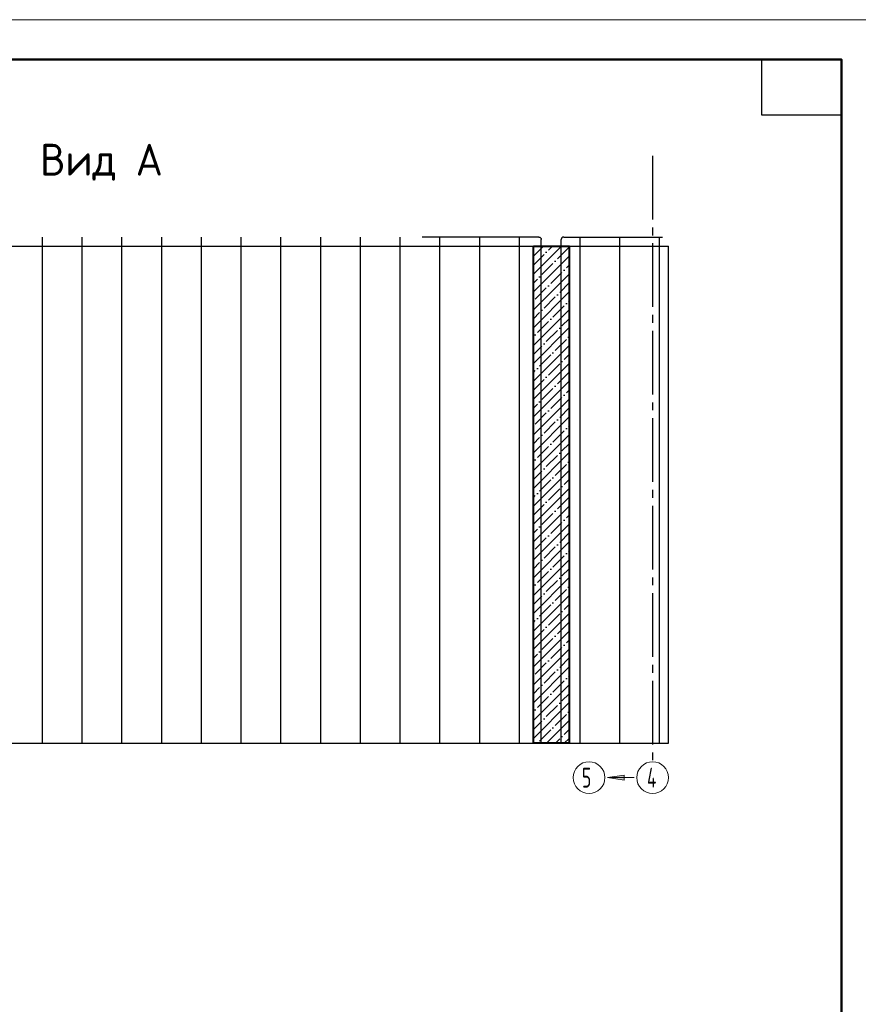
# Model space of a CAD drawing. Header units: millimetres. Extents: x -49773 to 2322955, y -3321 to 58485.
# Tile 579 of 580: x 2291119 to 2301667, y 23546 to 35925. Entities that reach past the tile are written whole.
import ezdxf

# ---------------------------------------------------------------- set-up
doc = ezdxf.new("R2010")
doc.units = ezdxf.units.MM
doc.linetypes.add('______5', pattern=[1100, 800, -100, 100, -100])
for name, color, linetype, lineweight in [('Standard', 7, 'Continuous', 25), ('Арм.стержн. вертикальными 1', 22, 'Continuous', 35), ('Основная', 7, 'Continuous', 40), ('Стена_ общее', 7, 'Continuous', 35)]:
    doc.layers.add(name, color=color, linetype=linetype, lineweight=lineweight)
doc.layers.add('Осевая линия_ общее', color=7, linetype='______5', lineweight=13, true_color=0xa0a0a0)
doc.styles.add('ISOCPEUR', font='txt')

msp = doc.modelspace()

# ---------------------------------------------------------------- hatches: boundary and pattern name
h = msp.add_hatch()
h.set_pattern_fill('ANSI35', color=254, scale=25)
h.set_pattern_definition([(45, (1594279.6, 60642.67), (-112.2532, 112.2532), []), (45, (1594391.86, 60642.67), (-112.2532, 112.2532), [198.4375, -39.6875, 0, -39.6875])])
h.paths.add_polyline_path([(2297580, 26828.5), (2297580, 33078.5), (2298030, 33078.5), (2298030, 26828.5)])
at = {"layer": 'Осевая линия_ общее', "linetype": 'Continuous', "lineweight": 13, "transparency": 33554687}
msp.add_hatch(color=7, dxfattribs=at).paths.add_polyline_path([(2298723.3, 26425.2), (2298513.3, 26395.2), (2298723.3, 26365.2)])

# ---------------------------------------------------------------- linework, layer by layer
msp.add_line((2299280, 26828.5), (2299280, 33078.5))
at = {"layer": 'Standard', "color": 7, "linetype": 'Continuous', "lineweight": 13, "transparency": 33554687}
msp.add_lwpolyline([(2259954.9, 6224.7), (2301954.9, 6224.7), (2301954.9, 35924.7), (2259954.9, 35924.7), (2259954.9, 6224.7)], close=True, dxfattribs=at)
at = {"layer": 'Standard', "color": 7, "linetype": 'Continuous', "lineweight": 50, "transparency": 33554687}
msp.add_lwpolyline([(2261954.9, 35424.7), (2301454.9, 35424.7), (2301454.9, 6724.7), (2261954.9, 6724.7), (2261954.9, 35424.7)], close=True, dxfattribs=at)
at = {"layer": 'Standard', "color": 7, "linetype": 'Continuous', "lineweight": 25, "transparency": 33554687}
msp.add_lwpolyline([(2301454.9, 35424.7), (2301454.9, 34724.7), (2300454.9, 34724.7), (2300454.9, 35424.7), (2301454.9, 35424.7)], close=True, dxfattribs=at)
at = {"layer": 'Арм.стержн. вертикальными 1', "color": 4, "linetype": 'Continuous', "lineweight": 25, "transparency": 33554687}
for p, q in [((2291405, 26828.5), (2291405, 33191)), ((2291905, 26828.5), (2291905, 33191)), ((2292405, 26828.5), (2292405, 33191)), ((2292905, 26828.5), (2292905, 33191)), ((2293405, 26828.5), (2293405, 33191)), ((2293905, 26828.5), (2293905, 33191)), ((2294405, 26828.5), (2294405, 33191)), ((2294905, 26828.5), (2294905, 33191)), ((2295405, 26828.5), (2295405, 33191)), ((2295905, 26828.5), (2295905, 33191)), ((2297648.7, 33191), (2296180, 33191)), ((2296405, 26828.5), (2296405, 33191)), ((2296905, 26828.5), (2296905, 33191)), ((2297405, 26828.5), (2297405, 33191)), ((2297961.2, 33191), (2299205, 33191)), ((2298167.5, 26828.5), (2298167.5, 33191)), ((2298667.5, 26828.5), (2298667.5, 33191)), ((2299167.5, 26828.5), (2299167.5, 33191)), ((2297680, 26828.5), (2297680, 33159.7)), ((2297930, 26828.5), (2297930, 33159.7))]:
    msp.add_line(p, q, dxfattribs=at)
at = {"layer": 'Арм.стержн. вертикальными 1', "color": 4, "linetype": 'Continuous', "lineweight": 25, "transparency": 33554687, "extrusion": (0, 0, -1)}
msp.add_arc((-2297648.7, 33159.7), 31.2, 90, 180, dxfattribs=at)
at = {"layer": 'Арм.стержн. вертикальными 1', "color": 4, "linetype": 'Continuous', "lineweight": 25, "transparency": 33554687}
msp.add_arc((2297961.2, 33159.7), 31.2, 90, 180, dxfattribs=at)
at = {"layer": 'Осевая линия_ общее', "color": 253, "linetype": '______5', "lineweight": -3, "true_color": 0xa0a0a0, "transparency": 33554687}
msp.add_line((2299080, 34213.5), (2299080, 26595.2), dxfattribs=at)
at = {"layer": 'Осевая линия_ общее', "color": 7, "linetype": 'Continuous', "lineweight": 13, "transparency": 33554687}
for p, q in [((2298723.3, 26425.2), (2298513.3, 26395.2)), ((2298846.6, 26395.2), (2298513.3, 26395.2)), ((2298513.3, 26395.2), (2298513.3, 26395.2)), ((2298513.3, 26395.2), (2298513.3, 26395.2)), ((2298513.3, 26395.2), (2298513.3, 26395.2)), ((2298513.3, 26395.2), (2298723.3, 26365.2)), ((2298723.3, 26365.2), (2298723.3, 26425.2)), ((2298723.3, 26395.2), (2298738.3, 26395.2))]:
    msp.add_line(p, q, dxfattribs=at)
for centre in [(2298280, 26395.2), (2299080, 26395.2)]:
    msp.add_circle(centre, 200, dxfattribs=at)
at = {"layer": 'Основная'}
msp.add_lwpolyline([(2297580, 33078.5), (2298030, 33078.5), (2298030, 26828.5), (2297580, 26828.5)], close=True, dxfattribs=at)
at = {"layer": 'Стена_ общее', "color": 7, "linetype": 'Continuous', "lineweight": 25, "transparency": 33554687}
for p, q in [((2284830, 33078.5), (2299280, 33078.5)), ((2284830, 26828.5), (2299280, 26828.5))]:
    msp.add_line(p, q, dxfattribs=at)

# ---------------------------------------------------------------- texts
at = {"layer": 'Standard', "color": 7, "linetype": 'Continuous', "lineweight": 35, "transparency": 33554687, "insert": (2291374.7, 33900.8), "char_height": 400, "width": 1669.081, "attachment_point": 7, "style": 'ISOCPEUR'}
msp.add_mtext('\\W0.95;Вид А', dxfattribs=at)
at = {"layer": 'Standard', "color": 7, "linetype": 'Continuous', "lineweight": 25, "transparency": 33554687, "char_height": 250, "attachment_point": 7, "style": 'ISOCPEUR'}
for s, insert, width in [('{\\W0.6500;5}', (2298190, 26270.2), 261.763), ('{\\W0.6200;4}', (2299010, 26270.2), 217.601)]:
    msp.add_mtext(s, dxfattribs=dict(at, insert=insert, width=width))

doc.saveas('drawing.dxf')
